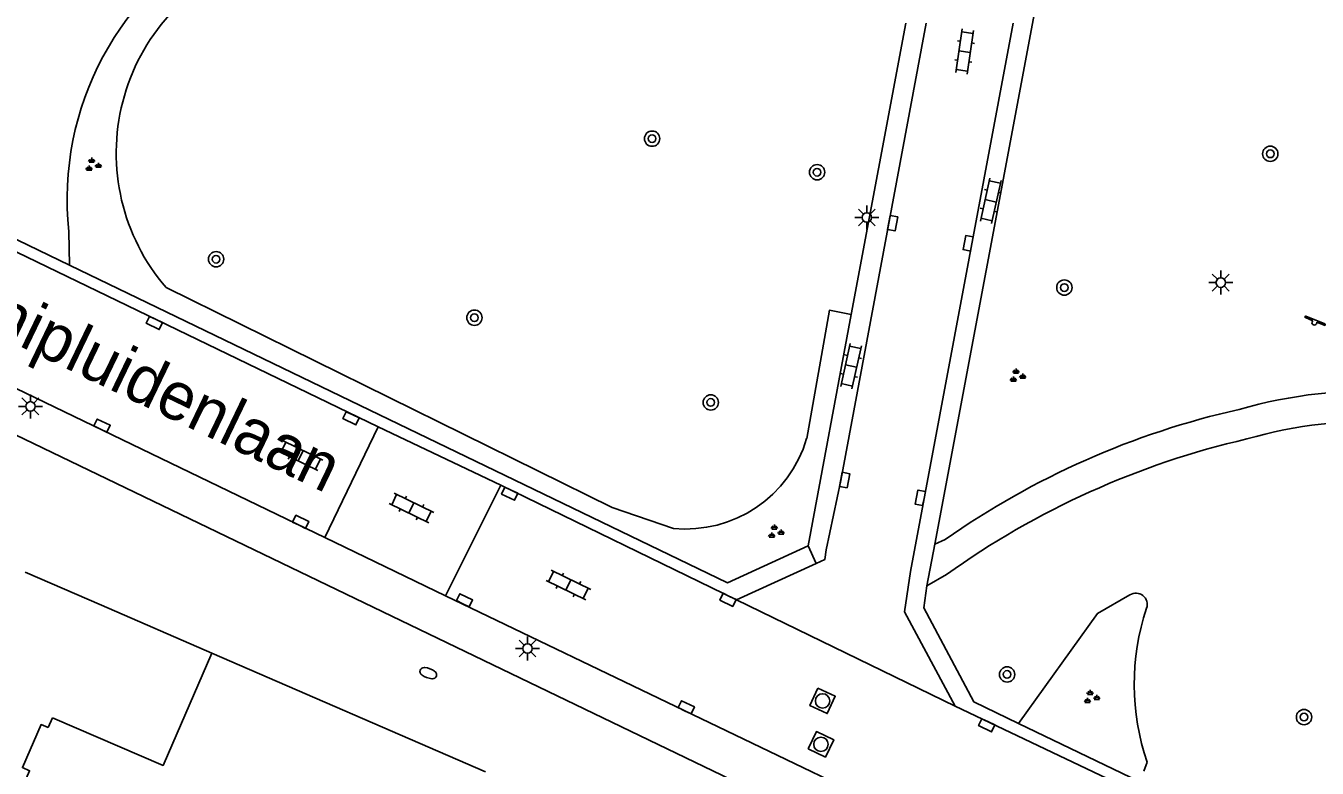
# Model space of a CAD drawing. Extents: x 124000 to 128010, y 398999 to 403000.
# Drawn here: x 126557.7 to 126625.2, y 399461.1 to 399499.9 of the extents above; entities that cross this region are included whole.
import ezdxf

# ---------------------------------------------------------------- set-up
doc = ezdxf.new("R2010")
doc.units = 0
for name, color, linetype in [('gg-afsc-muur', 7, 'Continuous'), ('gg-anno-openbare ruimte label', 7, 'Continuous'), ('gg-bbg-hoofdgebouw', 7, 'Continuous'), ('gg-knt-verharding', 7, 'Continuous'), ('gt-grn-groengrens', 7, 'Continuous'), ('gt-grn-weggrens', 7, 'Continuous'), ('gt-symb-boom', 7, 'Continuous'), ('gt-symb-brandkraan', 7, 'Continuous'), ('gt-symb-groenvak', 7, 'Continuous'), ('gt-symb-klinker verharding', 7, 'Continuous'), ('gt-symb-kolk', 7, 'Continuous'), ('gt-symb-lichtmast', 7, 'Continuous'), ('gt-symb-rioolschacht', 7, 'Continuous'), ('gt-symb-speelvoorziening', 7, 'Continuous')]:
    doc.layers.add(name, color=color, linetype=linetype)

# ---------------------------------------------------------------- blocks, each defined once
blk = doc.blocks.new('gt0-GRVAK')
at = {"layer": 'gt-symb-groenvak'}
for p, q in [((-0.11, 0.189), (-0.228, 0.24)), ((-0.182, 0.153), (0.088, 0.153)), ((-0.091, 0.211), (-0.156, 0.322)), ((-0.047, 0.214), (-0.047, 0.393)), ((-0.004, 0.211), (0.061, 0.322)), ((0.015, 0.189), (0.133, 0.24)), ((0.262, -0.052), (0.197, 0.059)), ((0.305, -0.049), (0.305, 0.13)), ((0.349, -0.052), (0.414, 0.059)), ((-0.245, -0.228), (-0.363, -0.177)), ((-0.318, -0.264), (-0.047, -0.264)), ((-0.226, -0.206), (-0.291, -0.095)), ((-0.183, -0.203), (-0.183, -0.024)), ((-0.139, -0.206), (-0.074, -0.095)), ((-0.12, -0.228), (-0.002, -0.177)), ((0.243, -0.074), (0.125, -0.023)), ((0.17, -0.11), (0.441, -0.11)), ((0.368, -0.074), (0.486, -0.023))]:
    blk.add_line(p, q, dxfattribs=at)
blk = doc.blocks.new('gt0-BOOM')
at = {"layer": 'gt-symb-boom'}
for radius in [0.4, 0.2]:
    blk.add_circle((0, 0), radius, dxfattribs=at)
blk = doc.blocks.new('gt0-LMAST')
at = {"layer": 'gt-symb-lichtmast'}
for p, q in [((-0.182, 0.173), (-0.447, 0.438)), ((-0.005, 0.246), (-0.005, 0.621)), ((0.172, 0.173), (0.437, 0.438)), ((-0.255, -0.004), (-0.63, -0.004)), ((-0.182, -0.181), (-0.447, -0.446)), ((-0.005, -0.254), (-0.005, -0.629)), ((0.437, -0.446), (0.172, -0.181)), ((0.245, -0.004), (0.62, -0.004))]:
    blk.add_line(p, q, dxfattribs=at)
blk.add_circle((-0.005, -0.004), 0.25, dxfattribs=at)
blk = doc.blocks.new('gt0-KOLK')
at = {"layer": 'gt-symb-kolk'}
blk.add_lwpolyline([(0, 0), (0.375, 0), (0.375, 0.4), (-0.375, 0.4), (-0.375, 0), (0, 0)], dxfattribs=at)
blk = doc.blocks.new('gt0-KL1')
at = {"layer": 'gt-symb-klinker verharding'}
for p, q in [((-1.15, 0.3), (1.15, 0.3)), ((-1, -0.3), (-1, 0.3)), ((-0.5, 0.3), (-0.5, 0.45)), ((0, -0.3), (0, 0.3)), ((0.5, 0.3), (0.5, 0.45)), ((1, -0.3), (1, 0.3)), ((-1.15, -0.3), (1.15, -0.3)), ((-0.5, -0.45), (-0.5, -0.3)), ((0.5, -0.45), (0.5, -0.3))]:
    blk.add_line(p, q, dxfattribs=at)
blk = doc.blocks.new('gt0-SV')
at = {"layer": 'gt-symb-speelvoorziening'}
for p, q in [((-0.477, 0.255), (-0.08, 0.096)), ((0.542, -0.076), (-0.449, 0.324)), ((0.125, 0.014), (0.515, -0.143))]:
    blk.add_line(p, q, dxfattribs=at)
for centre, radius, start, end in [((-0.466, 0.291), 0.0369, 63.6251, 252.66016), ((-0.002, -0.005), 0.128, 127.68665, 8.59861), ((0.531, -0.111), 0.0363, 243.50852, 72.54358)]:
    blk.add_arc(centre, radius, start, end, dxfattribs=at)
blk = doc.blocks.new('gt0-BR')
at = {"layer": 'gt-symb-brandkraan'}
for centre, radius, start, end in [((-0.244, 0), 0.206, 107.56694, 252.43307), ((0.599, -2.664), 3, 106.89205, 107.56694), ((0, -0.691), 0.938, 73.10799, 106.89205), ((-0.599, -2.664), 3, 72.43309, 73.10799), ((0.244, 0), 0.206, 287.56695, 72.43309), ((0.599, 2.664), 3, 252.43307, 253.10797), ((0, 0.691), 0.938, 253.10797, 286.89206), ((-0.599, 2.664), 3, 286.89206, 287.56695)]:
    blk.add_arc(centre, radius, start, end, dxfattribs=at)
blk = doc.blocks.new('gt0-RS')
at = {"layer": 'gt-symb-rioolschacht'}
blk.add_lwpolyline([(-0.5, -0.5), (0.5, -0.5), (0.5, 0.5), (-0.5, 0.5)], close=True, dxfattribs=at)
blk.add_circle((0, 0), 0.375, dxfattribs=at)

msp = doc.modelspace()

# ---------------------------------------------------------------- linework, layer by layer
at = {"layer": 'gg-afsc-muur'}
msp.add_line((126567.456, 399467.079), (126581.766, 399460.867), dxfattribs=at)
at = {"layer": 'gg-bbg-hoofdgebouw'}
for p, q in [((126557.713, 399471.315), (126561.693, 399469.578)), ((126561.693, 399469.578), (126567.456, 399467.079)), ((126559.137, 399463.688), (126558.917, 399463.181))]:
    msp.add_line(p, q, dxfattribs=at)
for points in [[(126567.456, 399467.079), (126564.917, 399461.211), (126559.137, 399463.688)], [(126549.431, 399466.423), (126545.691, 399457.799), (126550.875, 399455.551), (126550.366, 399454.442), (126554.037, 399452.854), (126552.596, 399449.566), (126552.924, 399449.408), (126557.939, 399460.932), (126557.563, 399461.096), (126558.541, 399463.344), (126558.917, 399463.181)]]:
    msp.add_lwpolyline(points, dxfattribs=at)
at = {"layer": 'gg-knt-verharding'}
for p, q in [((126605.239, 399472.769), (126612.261, 399510.203)), ((126603.714, 399500), (126600.872, 399484.781)), ((126609.329, 399500), (126603.964, 399471.349)), ((126554.509, 399489.362), (126576.16, 399478.899)), ((126555.11, 399489.72), (126560.018, 399487.35)), ((126600.872, 399484.781), (126598.614, 399472.687)), ((126573.366, 399473.112), (126551.716, 399483.573)), ((126644.456, 399436.463), (126551.311, 399481.314)), ((126576.16, 399478.899), (126573.366, 399473.112)), ((126576.16, 399478.899), (126582.56, 399475.848)), ((126582.56, 399475.848), (126579.677, 399470.072)), ((126582.56, 399475.848), (126594.869, 399469.868)), ((126579.677, 399470.072), (126573.366, 399473.112)), ((126604.822, 399470.593), (126605.239, 399472.769)), ((126605.239, 399472.769), (126605.774, 399473.005)), ((126594.869, 399469.868), (126599.034, 399471.763)), ((126605.849, 399471.181), (126604.822, 399470.593)), ((126609.606, 399463.406), (126615.913, 399460.368))]:
    msp.add_line(p, q, dxfattribs=at)
for points in [[(126604.782, 399500), (126600.32, 399476.103), (126599.56, 399472.468)], [(126560.018, 399487.35), (126594.4, 399470.751), (126598.614, 399472.687)], [(126599.034, 399471.763), (126599.485, 399471.968), (126599.56, 399472.468)], [(126603.964, 399471.349), (126603.648, 399469.236), (126606.304, 399464.312)], [(126604.822, 399470.593), (126604.667, 399469.437), (126607.281, 399464.525), (126609.606, 399463.406)], [(126644.16, 399439.045), (126630.304, 399445.667), (126605.473, 399457.674), (126579.677, 399470.072)], [(126646.859, 399444.868), (126620.758, 399457.416), (126606.304, 399464.312)]]:
    msp.add_lwpolyline(points, dxfattribs=at)
for centre, radius, start, end in [((126627.988, 399456.07), 24.71, 67.05584, 106.10654), ((126630.572, 399437.77), 43.087, 102.65493, 125.13776), ((126628.019, 399455.973), 23.219, 67.14414, 106.20962), ((126631.426, 399435.476), 43.921, 103.01212, 125.61576)]:
    msp.add_arc(centre, radius, start, end, dxfattribs=at)
at = {"layer": 'gt-grn-groengrens'}
for p, q in [((126559.997, 399489.114), (126560.018, 399487.35)), ((126616.163, 399460.914), (126616.333, 399461.372))]:
    msp.add_line(p, q, dxfattribs=at)
for points in [[(126591.576, 399473.595), (126588.377, 399474.689), (126565.072, 399486.178)], [(126598.541, 399478.296), (126599.727, 399484.995), (126600.872, 399484.781)], [(126615.425, 399470.116), (126613.732, 399469.15), (126609.606, 399463.406)]]:
    msp.add_lwpolyline(points, dxfattribs=at)
for centre, radius, start, end in [((126575.609, 399490.811), 15.704, 117.30597, 186.20304), ((126573.256, 399493.207), 10.788, 110.5622, 220.65812), ((126592.237, 399480.126), 6.564, 264.21865, 343.81581), ((126615.746, 399469.623), 0.589, 339.96936, 123.04758), ((126628.256, 399465.447), 12.6, 161.61547, 198.86857)]:
    msp.add_arc(centre, radius, start, end, dxfattribs=at)
at = {"layer": 'gt-grn-weggrens'}
for p, q in [((126599.034, 399471.763), (126598.614, 399472.687)), ((126594.869, 399469.868), (126606.304, 399464.312))]:
    msp.add_line(p, q, dxfattribs=at)

# ---------------------------------------------------------------- block references
at = {"layer": 'gt-symb-boom'}
for p in [(126590.464, 399493.962), (126622.765, 399493.17), (126599.088, 399492.208), (126567.685, 399487.662), (126612.004, 399486.179), (126581.181, 399484.606), (126593.53, 399480.175), (126609.014, 399465.96), (126624.526, 399463.733)]:
    msp.add_blockref('gt0-BOOM', p, dxfattribs=at)
at = {"layer": 'gt-symb-brandkraan', "rotation": 159.62510008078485}
msp.add_blockref('gt0-BR', (126578.772, 399466.029), dxfattribs=at)
at = {"layer": 'gt-symb-groenvak'}
for p in [(126561.233, 399492.576), (126609.525, 399481.552), (126596.9, 399473.406), (126613.398, 399464.765)]:
    msp.add_blockref('gt0-GRVAK', p, dxfattribs=at)
at = {"layer": 'gt-symb-klinker verharding'}
for p, rotation in [((126606.795, 399498.515), -98.39757257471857), ((126608.157, 399490.716), 77.57690394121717), ((126600.859, 399482.076), 77.58922528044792), ((126572.101, 399477.393), -25.71951295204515), ((126577.89, 399474.658), -25.719512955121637), ((126586.092, 399470.636), -25.719512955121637)]:
    msp.add_blockref('gt0-KL1', p, dxfattribs=dict(at, rotation=rotation))
at = {"layer": 'gt-symb-kolk'}
for p, rotation in [((126602.837, 399489.581), -100.71464389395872), ((126607.175, 399488.458), 79.34163849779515), ((126564.55, 399484.509), 154.20397350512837), ((126561.641, 399478.785), -25.84761022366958), ((126574.826, 399479.529), 154.15238977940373), ((126600.33, 399476.157), -100.78161673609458), ((126583.109, 399475.589), 154.71651983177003), ((126604.673, 399475.153), 78.99333582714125), ((126572.017, 399473.759), -25.591424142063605), ((126580.577, 399469.656), -25.719512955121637), ((126594.517, 399470.039), 154.0758144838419), ((126592.166, 399464.064), -25.719512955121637), ((126608.038, 399463.485), 154.20397350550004)]:
    msp.add_blockref('gt0-KOLK', p, dxfattribs=dict(at, rotation=rotation))
at = {"layer": 'gt-symb-lichtmast'}
for p in [(126601.689, 399489.845), (126620.181, 399486.443), (126557.991, 399479.973), (126583.96, 399467.322)]:
    msp.add_blockref('gt0-LMAST', p, dxfattribs=at)
at = {"layer": 'gt-symb-rioolschacht'}
for p, rotation in [((126599.371, 399464.577), -115.02727879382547), ((126599.286, 399462.31), -25.411600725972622)]:
    msp.add_blockref('gt0-RS', p, dxfattribs=dict(at, rotation=rotation))
at = {"layer": 'gt-symb-speelvoorziening'}
msp.add_blockref('gt0-SV', (126625.072, 399484.353), dxfattribs=at)

# ---------------------------------------------------------------- texts
at = {"layer": 'gg-anno-openbare ruimte label'}
msp.add_text('Schipluidenlaan', height=2.5, rotation=334.3, dxfattribs=at).set_placement((126552.132, 399485.661))

doc.saveas('drawing.dxf')
